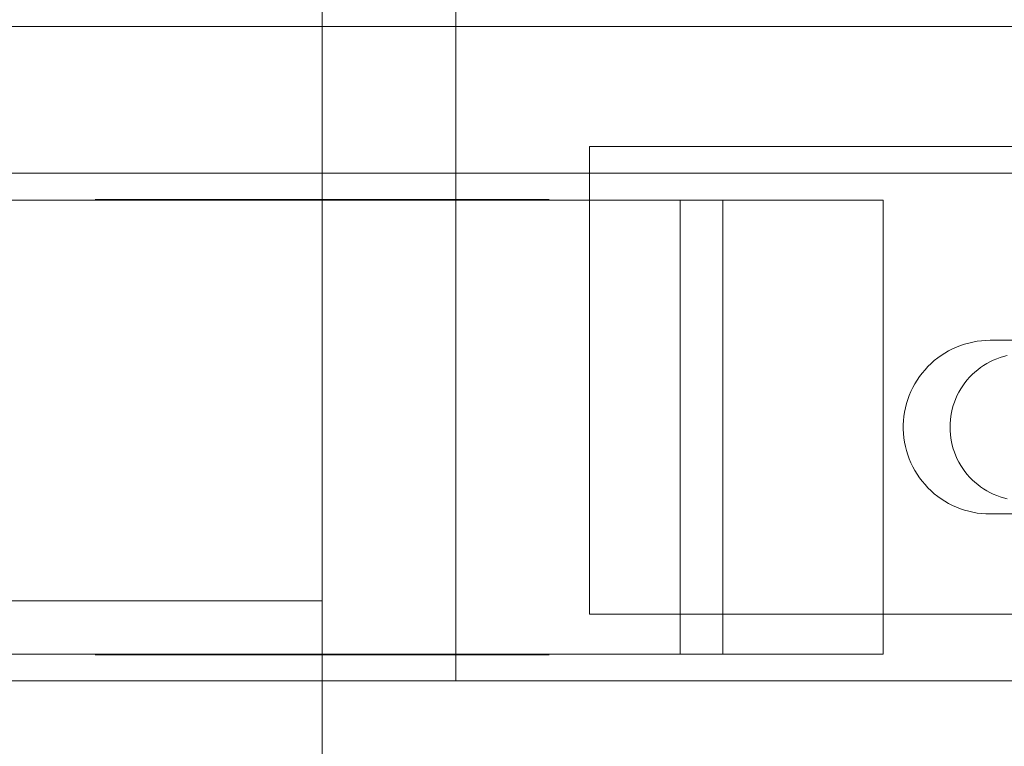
# Model space of a CAD drawing. Header units: millimetres. Extents: x -3490 to 61924, y -72580 to 6847.
# Tile 662 of 1056: x 26727 to 26801, y -17755 to -17700. Entities that reach past the tile are written whole.
import ezdxf

# ---------------------------------------------------------------- set-up
doc = ezdxf.new("R2010")
doc.units = ezdxf.units.MM
doc.layers.add('COTAS_P', color=1, linetype='Continuous', lineweight=0)
doc.layers.add('superior_C05', color=7, linetype='Continuous', lineweight=0)
doc.dimstyles.new('R19_100', dxfattribs={"dimtxt": 250, "dimasz": 150, "dimexe": 150, "dimexo": 80, "dimgap": 100, "dimtad": 1, "dimtih": 1, "dimtoh": 1, "dimdsep": 46, "dimcen": 0.09, "dimadec": 0, "dimazin": 0, "dimtfac": 1, "dimtdec": 4, "dimtofl": 0, "dimtmove": 0, "dimatfit": 3, "dimfxl": 1, "dimtolj": 1, "dimtzin": 0, "dimarcsym": 0})

# ---------------------------------------------------------------- blocks, each defined once
blk = doc.blocks.new('DIM_R29_37')
at = {"layer": 'COTAS_P'}
for p, q in [((24250.067, -17080), (24400.067, -17035)), ((26750.067, -17080), (26600.067, -17035)), ((24250.067, -17980), (24250.067, -17080)), ((24250.067, -17080), (26750.067, -17080)), ((24250.067, -17080), (24400.067, -17125)), ((26750.067, -17080), (26600.067, -17125)), ((26750.067, -17980), (26750.067, -17080))]:
    blk.add_line(p, q, dxfattribs=at)
blk.add_text('2500 P', height=250, dxfattribs=at).set_placement((25500.067, -16980))
blk = doc.blocks.new('DIM_R29_51')
at = {"layer": 'COTAS_P'}
for p, q in [((26095.067, -17655), (26050.067, -17805)), ((26795.067, -17655), (26095.067, -17655)), ((26095.067, -18305), (26095.067, -17655)), ((26095.067, -17655), (26140.067, -17805)), ((26095.067, -18305), (26050.067, -18155)), ((26095.067, -18305), (26140.067, -18155)), ((26795.067, -18305), (26095.067, -18305))]:
    blk.add_line(p, q, dxfattribs=at)
blk.add_text('650 P', height=250, rotation=90, dxfattribs=at).set_placement((25995.067, -17980))

msp = doc.modelspace()

# ---------------------------------------------------------------- linework, layer by layer
at = {"layer": 'superior_C05'}
for p, q in [((26760.067, -17750), (26760.067, -17670)), ((26660.067, -17701), (26840.067, -17701)), ((26770.067, -17745), (26770.067, -17710)), ((26770.067, -17710), (26810.067, -17710)), ((26680.067, -17712), (26820.067, -17712)), ((26708.067, -17714), (26728.164, -17714)), ((26727.254, -17714), (26728.215, -17714)), ((26728.164, -17714), (26771.971, -17714)), ((26728.215, -17714), (26729.226, -17714)), ((26729.226, -17714), (26730.285, -17714)), ((26730.285, -17714), (26731.39, -17714)), ((26731.39, -17714), (26732.538, -17714)), ((26732.538, -17714), (26733.727, -17714)), ((26733.072, -17714), (26733.111, -17714)), ((26733.115, -17713.95), (26733.073, -17713.95)), ((26733.119, -17714), (26733.074, -17714)), ((26733.111, -17714), (26733.192, -17714)), ((26733.199, -17713.95), (26733.115, -17713.95)), ((26733.206, -17714), (26733.119, -17714)), ((26733.192, -17714), (26733.316, -17714)), ((26733.326, -17713.95), (26733.199, -17713.95)), ((26733.334, -17714), (26733.206, -17714)), ((26733.316, -17714), (26733.48, -17714)), ((26733.494, -17713.95), (26733.326, -17713.95)), ((26733.504, -17714), (26733.334, -17714)), ((26733.48, -17714), (26733.686, -17714)), ((26733.703, -17713.95), (26733.494, -17713.95)), ((26733.715, -17714), (26733.504, -17714)), ((26733.686, -17714), (26733.932, -17714)), ((26733.953, -17713.95), (26733.703, -17713.95)), ((26733.966, -17714), (26733.715, -17714)), ((26733.727, -17714), (26734.953, -17714)), ((26733.932, -17714), (26734.219, -17714)), ((26734.243, -17713.95), (26733.953, -17713.95)), ((26734.258, -17714), (26733.966, -17714)), ((26734.219, -17714), (26734.544, -17714)), ((26734.572, -17713.95), (26734.243, -17713.95)), ((26734.588, -17714), (26734.258, -17714)), ((26734.544, -17714), (26734.908, -17714)), ((26734.94, -17713.95), (26734.572, -17713.95)), ((26734.957, -17714), (26734.588, -17714)), ((26734.908, -17714), (26735.31, -17714)), ((26735.345, -17713.95), (26734.94, -17713.95)), ((26734.953, -17714), (26736.214, -17714)), ((26735.363, -17714), (26734.957, -17714)), ((26735.31, -17714), (26735.748, -17714)), ((26735.787, -17713.95), (26735.345, -17713.95)), ((26735.805, -17714), (26735.363, -17714)), ((26735.748, -17714), (26736.221, -17714)), ((26736.265, -17713.95), (26735.787, -17713.95)), ((26736.283, -17714), (26735.805, -17714)), ((26736.214, -17714), (26737.507, -17714)), ((26736.221, -17714), (26736.729, -17714)), ((26736.776, -17713.95), (26736.265, -17713.95)), ((26736.795, -17714), (26736.283, -17714)), ((26736.729, -17714), (26737.27, -17714)), ((26737.321, -17713.95), (26736.776, -17713.95)), ((26737.34, -17714), (26736.795, -17714)), ((26737.27, -17714), (26737.842, -17714)), ((26737.898, -17713.95), (26737.321, -17713.95)), ((26737.917, -17714), (26737.34, -17714)), ((26737.507, -17714), (26738.828, -17714)), ((26737.602, -17713.95), (26737.571, -17713.95)), ((26737.664, -17713.95), (26737.602, -17713.95)), ((26737.757, -17713.95), (26737.664, -17713.95)), ((26737.881, -17713.95), (26737.757, -17713.95)), ((26737.842, -17714), (26738.445, -17714)), ((26738.035, -17713.95), (26737.881, -17713.95)), ((26738.505, -17713.95), (26737.898, -17713.95)), ((26738.523, -17714), (26737.917, -17714)), ((26738.218, -17713.95), (26738.035, -17713.95)), ((26738.432, -17713.95), (26738.218, -17713.95)), ((26738.674, -17713.95), (26738.432, -17713.95)), ((26738.445, -17714), (26739.077, -17714)), ((26739.14, -17713.95), (26738.505, -17713.95)), ((26739.158, -17714), (26738.523, -17714)), ((26738.944, -17713.95), (26738.674, -17713.95)), ((26738.828, -17714), (26740.176, -17714)), ((26739.242, -17713.95), (26738.944, -17713.95)), ((26739.077, -17714), (26739.736, -17714)), ((26739.803, -17713.95), (26739.14, -17713.95)), ((26739.82, -17714), (26739.158, -17714)), ((26739.567, -17713.95), (26739.242, -17713.95)), ((26739.918, -17713.95), (26739.567, -17713.95)), ((26739.736, -17714), (26740.376, -17714)), ((26740.491, -17713.95), (26739.803, -17713.95)), ((26740.508, -17714), (26739.82, -17714)), ((26740.295, -17713.95), (26739.918, -17713.95)), ((26740.176, -17714), (26741.546, -17714)), ((26740.695, -17713.95), (26740.295, -17713.95)), ((26740.376, -17714), (26741.038, -17714)), ((26741.203, -17713.95), (26740.491, -17713.95)), ((26741.219, -17714), (26740.508, -17714)), ((26741.119, -17713.95), (26740.695, -17713.95)), ((26741.038, -17714), (26741.72, -17714)), ((26741.565, -17713.95), (26741.119, -17713.95)), ((26741.937, -17713.95), (26741.203, -17713.95)), ((26741.952, -17714), (26741.219, -17714)), ((26741.546, -17714), (26742.936, -17714)), ((26742.033, -17713.95), (26741.565, -17713.95)), ((26741.72, -17714), (26742.42, -17714)), ((26742.691, -17713.95), (26741.937, -17713.95)), ((26742.705, -17714), (26741.952, -17714)), ((26742.52, -17713.95), (26742.033, -17713.95)), ((26742.42, -17714), (26743.136, -17714)), ((26743.026, -17713.95), (26742.52, -17713.95)), ((26743.464, -17713.95), (26742.691, -17713.95)), ((26743.477, -17714), (26742.705, -17714)), ((26742.936, -17714), (26744.343, -17714)), ((26743.55, -17713.95), (26743.026, -17713.95)), ((26743.136, -17714), (26743.868, -17714)), ((26744.253, -17713.95), (26743.464, -17713.95)), ((26744.264, -17714), (26743.477, -17714)), ((26744.089, -17713.95), (26743.55, -17713.95)), ((26743.868, -17714), (26744.613, -17714)), ((26744.644, -17713.95), (26744.089, -17713.95)), ((26745.057, -17713.95), (26744.253, -17713.95)), ((26745.066, -17714), (26744.264, -17714)), ((26744.343, -17714), (26745.762, -17714)), ((26744.613, -17714), (26745.37, -17714)), ((26745.212, -17713.95), (26744.644, -17713.95)), ((26745.873, -17713.95), (26745.057, -17713.95)), ((26745.881, -17714), (26745.066, -17714)), ((26745.792, -17713.95), (26745.212, -17713.95)), ((26745.37, -17714), (26746.137, -17714)), ((26745.762, -17714), (26747.192, -17714)), ((26746.383, -17713.95), (26745.792, -17713.95)), ((26746.699, -17713.95), (26745.873, -17713.95)), ((26746.706, -17714), (26745.881, -17714)), ((26746.137, -17714), (26746.913, -17714)), ((26746.983, -17713.95), (26746.383, -17713.95)), ((26747.534, -17713.95), (26746.699, -17713.95)), ((26747.539, -17714), (26746.706, -17714)), ((26746.913, -17714), (26747.696, -17714)), ((26747.591, -17713.95), (26746.983, -17713.95)), ((26747.192, -17714), (26748.628, -17714)), ((26748.375, -17713.95), (26747.534, -17713.95)), ((26748.378, -17714), (26747.539, -17714)), ((26748.204, -17713.95), (26747.591, -17713.95)), ((26747.696, -17714), (26748.483, -17714)), ((26748.823, -17713.95), (26748.204, -17713.95)), ((26749.22, -17713.95), (26748.375, -17713.95)), ((26749.222, -17714), (26748.378, -17714)), ((26748.483, -17714), (26749.275, -17714)), ((26748.628, -17714), (26750.067, -17714)), ((26749.444, -17713.95), (26748.823, -17713.95)), ((26750.067, -17713.95), (26749.22, -17713.95)), ((26750.067, -17714), (26749.222, -17714)), ((26750.067, -17714), (26749.275, -17714)), ((26750.067, -17713.95), (26749.444, -17713.95)), ((26750.067, -17713.95), (26750.915, -17713.95)), ((26750.691, -17713.95), (26750.067, -17713.95)), ((26750.913, -17714), (26750.067, -17714)), ((26750.067, -17714), (26750.86, -17714)), ((26750.067, -17714), (26751.507, -17714)), ((26751.312, -17713.95), (26750.691, -17713.95)), ((26750.86, -17714), (26751.652, -17714)), ((26751.757, -17714), (26750.913, -17714)), ((26750.915, -17713.95), (26751.76, -17713.95)), ((26751.931, -17713.95), (26751.312, -17713.95)), ((26751.507, -17714), (26752.943, -17714)), ((26751.652, -17714), (26752.439, -17714)), ((26752.596, -17714), (26751.757, -17714)), ((26751.76, -17713.95), (26752.601, -17713.95)), ((26752.544, -17713.95), (26751.931, -17713.95)), ((26752.439, -17714), (26753.222, -17714)), ((26753.152, -17713.95), (26752.544, -17713.95)), ((26753.429, -17714), (26752.596, -17714)), ((26752.601, -17713.95), (26753.436, -17713.95)), ((26752.943, -17714), (26754.373, -17714)), ((26753.752, -17713.95), (26753.152, -17713.95)), ((26753.222, -17714), (26753.998, -17714)), ((26754.254, -17714), (26753.429, -17714)), ((26753.436, -17713.95), (26754.262, -17713.95)), ((26754.343, -17713.95), (26753.752, -17713.95)), ((26753.998, -17714), (26754.765, -17714)), ((26755.069, -17714), (26754.254, -17714)), ((26754.262, -17713.95), (26755.078, -17713.95)), ((26754.923, -17713.95), (26754.343, -17713.95)), ((26754.373, -17714), (26755.792, -17714)), ((26754.765, -17714), (26755.522, -17714)), ((26755.491, -17713.95), (26754.923, -17713.95)), ((26755.871, -17714), (26755.069, -17714)), ((26755.078, -17713.95), (26755.882, -17713.95)), ((26756.046, -17713.95), (26755.491, -17713.95)), ((26755.522, -17714), (26756.267, -17714)), ((26755.792, -17714), (26757.199, -17714)), ((26756.658, -17714), (26755.871, -17714)), ((26755.882, -17713.95), (26756.671, -17713.95)), ((26756.585, -17713.95), (26756.046, -17713.95)), ((26756.267, -17714), (26756.999, -17714)), ((26757.109, -17713.95), (26756.585, -17713.95)), ((26757.43, -17714), (26756.658, -17714)), ((26756.671, -17713.95), (26757.444, -17713.95)), ((26756.999, -17714), (26757.715, -17714)), ((26757.615, -17713.95), (26757.109, -17713.95)), ((26757.199, -17714), (26758.589, -17714)), ((26758.183, -17714), (26757.43, -17714)), ((26757.444, -17713.95), (26758.198, -17713.95)), ((26758.102, -17713.95), (26757.615, -17713.95)), ((26757.715, -17714), (26758.415, -17714)), ((26758.57, -17713.95), (26758.102, -17713.95)), ((26758.916, -17714), (26758.183, -17714)), ((26758.198, -17713.95), (26758.932, -17713.95)), ((26758.415, -17714), (26759.097, -17714)), ((26759.016, -17713.95), (26758.57, -17713.95)), ((26758.589, -17714), (26759.959, -17714)), ((26759.627, -17714), (26758.916, -17714)), ((26758.932, -17713.95), (26759.644, -17713.95)), ((26759.44, -17713.95), (26759.016, -17713.95)), ((26759.097, -17714), (26759.759, -17714)), ((26759.84, -17713.95), (26759.44, -17713.95)), ((26760.315, -17714), (26759.627, -17714)), ((26759.644, -17713.95), (26760.332, -17713.95)), ((26760.399, -17714), (26759.759, -17714)), ((26760.217, -17713.95), (26759.84, -17713.95)), ((26759.959, -17714), (26761.307, -17714)), ((26760.568, -17713.95), (26760.217, -17713.95)), ((26760.977, -17714), (26760.315, -17714)), ((26760.332, -17713.95), (26760.995, -17713.95)), ((26760.399, -17714), (26761.058, -17714)), ((26760.893, -17713.95), (26760.568, -17713.95)), ((26761.191, -17713.95), (26760.893, -17713.95)), ((26761.612, -17714), (26760.977, -17714)), ((26760.995, -17713.95), (26761.63, -17713.95)), ((26761.058, -17714), (26761.69, -17714)), ((26761.461, -17713.95), (26761.191, -17713.95)), ((26761.307, -17714), (26762.628, -17714)), ((26761.703, -17713.95), (26761.461, -17713.95)), ((26762.218, -17714), (26761.612, -17714)), ((26761.63, -17713.95), (26762.237, -17713.95)), ((26761.69, -17714), (26762.293, -17714)), ((26761.917, -17713.95), (26761.703, -17713.95)), ((26762.1, -17713.95), (26761.917, -17713.95)), ((26762.254, -17713.95), (26762.1, -17713.95)), ((26762.795, -17714), (26762.218, -17714)), ((26762.237, -17713.95), (26762.814, -17713.95)), ((26762.378, -17713.95), (26762.254, -17713.95)), ((26762.293, -17714), (26762.865, -17714)), ((26762.47, -17713.95), (26762.378, -17713.95)), ((26762.533, -17713.95), (26762.47, -17713.95)), ((26762.564, -17713.95), (26762.533, -17713.95)), ((26762.628, -17714), (26763.921, -17714)), ((26763.34, -17714), (26762.795, -17714)), ((26762.814, -17713.95), (26763.359, -17713.95)), ((26762.865, -17714), (26763.406, -17714)), ((26763.852, -17714), (26763.34, -17714)), ((26763.359, -17713.95), (26763.87, -17713.95)), ((26763.406, -17714), (26763.914, -17714)), ((26764.33, -17714), (26763.852, -17714)), ((26763.87, -17713.95), (26764.348, -17713.95)), ((26763.914, -17714), (26764.387, -17714)), ((26763.921, -17714), (26765.182, -17714)), ((26764.772, -17714), (26764.33, -17714)), ((26764.348, -17713.95), (26764.79, -17713.95)), ((26764.387, -17714), (26764.825, -17714)), ((26765.178, -17714), (26764.772, -17714)), ((26764.79, -17713.95), (26765.195, -17713.95)), ((26764.825, -17714), (26765.227, -17714)), ((26765.547, -17714), (26765.178, -17714)), ((26765.182, -17714), (26766.408, -17714)), ((26765.195, -17713.95), (26765.563, -17713.95)), ((26765.227, -17714), (26765.591, -17714)), ((26765.877, -17714), (26765.547, -17714)), ((26765.563, -17713.95), (26765.892, -17713.95)), ((26765.591, -17714), (26765.916, -17714)), ((26766.169, -17714), (26765.877, -17714)), ((26765.892, -17713.95), (26766.182, -17713.95)), ((26765.916, -17714), (26766.203, -17714)), ((26766.42, -17714), (26766.169, -17714)), ((26766.182, -17713.95), (26766.432, -17713.95)), ((26766.203, -17714), (26766.449, -17714)), ((26766.408, -17714), (26767.596, -17714)), ((26766.631, -17714), (26766.42, -17714)), ((26766.432, -17713.95), (26766.641, -17713.95)), ((26766.449, -17714), (26766.655, -17714)), ((26766.801, -17714), (26766.631, -17714)), ((26766.641, -17713.95), (26766.809, -17713.95)), ((26766.655, -17714), (26766.819, -17714)), ((26766.929, -17714), (26766.801, -17714)), ((26766.809, -17713.95), (26766.936, -17713.95)), ((26766.819, -17714), (26766.943, -17714)), ((26767.016, -17714), (26766.929, -17714)), ((26766.936, -17713.95), (26767.02, -17713.95)), ((26766.943, -17714), (26767.024, -17714)), ((26767.02, -17713.95), (26767.062, -17713.95)), ((26767.024, -17714), (26767.063, -17714)), ((26767.596, -17714), (26768.745, -17714)), ((26768.745, -17714), (26769.849, -17714)), ((26769.849, -17714), (26770.909, -17714)), ((26770.909, -17714), (26771.92, -17714)), ((26771.92, -17714), (26772.881, -17714)), ((26771.971, -17714), (26792.067, -17714)), ((26772.881, -17714), (26773.79, -17714)), ((26773.79, -17714), (26774.644, -17714)), ((26774.644, -17714), (26775.441, -17714)), ((26775.441, -17714), (26776.18, -17714)), ((26776.858, -17714), (26776.18, -17714)), ((26780.067, -17714), (26776.858, -17714)), ((26776.858, -17748), (26776.858, -17714)), ((26792.067, -17714), (26780.067, -17714)), ((26780.067, -17748), (26780.067, -17714)), ((26792.067, -17714), (26792.067, -17748)), ((26797.844, -17724.892), (26797.543, -17725.01)), ((26798.152, -17724.789), (26797.844, -17724.892)), ((26798.464, -17724.701), (26798.152, -17724.789)), ((26798.78, -17724.629), (26798.464, -17724.701)), ((26799.099, -17724.573), (26798.78, -17724.629)), ((26799.42, -17724.532), (26799.099, -17724.573)), ((26799.743, -17724.508), (26799.42, -17724.532)), ((26800.067, -17724.5), (26799.743, -17724.508)), ((26800.067, -17724.5), (26805.067, -17724.5)), ((26796.406, -17725.629), (26796.143, -17725.819)), ((26796.678, -17725.454), (26796.406, -17725.629)), ((26796.959, -17725.292), (26796.678, -17725.454)), ((26797.247, -17725.144), (26796.959, -17725.292)), ((26797.543, -17725.01), (26797.247, -17725.144)), ((26801.344, -17725.638), (26801.078, -17725.706)), ((26795.646, -17726.235), (26795.414, -17726.461)), ((26795.889, -17726.021), (26795.646, -17726.235)), ((26796.143, -17725.819), (26795.889, -17726.021)), ((26799.583, -17726.38), (26799.357, -17726.534)), ((26799.817, -17726.237), (26799.583, -17726.38)), ((26800.058, -17726.106), (26799.817, -17726.237)), ((26800.305, -17725.987), (26800.058, -17726.106)), ((26800.558, -17725.88), (26800.305, -17725.987)), ((26800.816, -17725.786), (26800.558, -17725.88)), ((26801.078, -17725.706), (26800.816, -17725.786)), ((26794.986, -17726.947), (26794.79, -17727.206)), ((26795.194, -17726.699), (26794.986, -17726.947)), ((26795.414, -17726.461), (26795.194, -17726.699)), ((26798.727, -17727.063), (26798.536, -17727.259)), ((26798.928, -17726.876), (26798.727, -17727.063)), ((26799.138, -17726.7), (26798.928, -17726.876)), ((26799.357, -17726.534), (26799.138, -17726.7)), ((26794.438, -17727.75), (26794.283, -17728.035)), ((26794.607, -17727.473), (26794.438, -17727.75)), ((26794.79, -17727.206), (26794.607, -17727.473)), ((26798.023, -17727.902), (26797.874, -17728.132)), ((26798.183, -17727.679), (26798.023, -17727.902)), ((26798.354, -17727.465), (26798.183, -17727.679)), ((26798.536, -17727.259), (26798.354, -17727.465)), ((26794.017, -17728.625), (26793.906, -17728.93)), ((26794.143, -17728.327), (26794.017, -17728.625)), ((26794.283, -17728.035), (26794.143, -17728.327)), ((26797.612, -17728.614), (26797.499, -17728.864)), ((26797.737, -17728.37), (26797.612, -17728.614)), ((26797.874, -17728.132), (26797.737, -17728.37)), ((26793.81, -17729.24), (26793.73, -17729.554)), ((26793.906, -17728.93), (26793.81, -17729.24)), ((26797.312, -17729.379), (26797.238, -17729.643)), ((26797.399, -17729.119), (26797.312, -17729.379)), ((26797.499, -17728.864), (26797.399, -17729.119)), ((26793.666, -17729.871), (26793.618, -17730.192)), ((26793.73, -17729.554), (26793.666, -17729.871)), ((26797.177, -17729.91), (26797.129, -17730.18)), ((26797.238, -17729.643), (26797.177, -17729.91)), ((26793.586, -17730.514), (26793.57, -17730.838)), ((26793.57, -17730.838), (26793.57, -17731.162)), ((26793.618, -17730.192), (26793.586, -17730.514)), ((26797.074, -17730.726), (26797.067, -17731)), ((26797.095, -17730.452), (26797.074, -17730.726)), ((26797.129, -17730.18), (26797.095, -17730.452)), ((26793.57, -17731.162), (26793.586, -17731.486)), ((26793.586, -17731.486), (26793.618, -17731.808)), ((26797.067, -17731), (26797.074, -17731.274)), ((26797.074, -17731.274), (26797.095, -17731.548)), ((26797.095, -17731.548), (26797.129, -17731.82)), ((26793.618, -17731.808), (26793.666, -17732.129)), ((26793.666, -17732.129), (26793.73, -17732.446)), ((26797.129, -17731.82), (26797.177, -17732.09)), ((26797.177, -17732.09), (26797.238, -17732.357)), ((26793.73, -17732.446), (26793.81, -17732.76)), ((26793.81, -17732.76), (26793.906, -17733.07)), ((26797.238, -17732.357), (26797.312, -17732.621)), ((26797.312, -17732.621), (26797.399, -17732.881)), ((26797.399, -17732.881), (26797.499, -17733.136)), ((26793.906, -17733.07), (26794.017, -17733.375)), ((26794.017, -17733.375), (26794.143, -17733.673)), ((26794.143, -17733.673), (26794.283, -17733.965)), ((26797.499, -17733.136), (26797.612, -17733.386)), ((26797.612, -17733.386), (26797.737, -17733.63)), ((26797.737, -17733.63), (26797.874, -17733.868)), ((26794.283, -17733.965), (26794.438, -17734.25)), ((26794.438, -17734.25), (26794.607, -17734.527)), ((26794.607, -17734.527), (26794.79, -17734.794)), ((26797.874, -17733.868), (26798.023, -17734.098)), ((26798.023, -17734.098), (26798.183, -17734.321)), ((26798.183, -17734.321), (26798.354, -17734.535)), ((26798.354, -17734.535), (26798.536, -17734.741)), ((26794.79, -17734.794), (26794.986, -17735.053)), ((26794.986, -17735.053), (26795.194, -17735.301)), ((26798.536, -17734.741), (26798.727, -17734.937)), ((26798.727, -17734.937), (26798.928, -17735.124)), ((26798.928, -17735.124), (26799.138, -17735.3)), ((26795.194, -17735.301), (26795.414, -17735.539)), ((26795.414, -17735.539), (26795.646, -17735.765)), ((26795.646, -17735.765), (26795.889, -17735.979)), ((26795.889, -17735.979), (26796.143, -17736.181)), ((26799.138, -17735.3), (26799.357, -17735.466)), ((26799.357, -17735.466), (26799.583, -17735.62)), ((26799.583, -17735.62), (26799.817, -17735.763)), ((26799.817, -17735.763), (26800.058, -17735.894)), ((26800.058, -17735.894), (26800.305, -17736.013)), ((26800.305, -17736.013), (26800.558, -17736.12)), ((26796.143, -17736.181), (26796.406, -17736.371)), ((26796.406, -17736.371), (26796.678, -17736.546)), ((26796.678, -17736.546), (26796.959, -17736.708)), ((26796.959, -17736.708), (26797.247, -17736.856)), ((26800.558, -17736.12), (26800.816, -17736.214)), ((26800.816, -17736.214), (26801.078, -17736.294)), ((26801.078, -17736.294), (26801.344, -17736.362)), ((26797.247, -17736.856), (26797.543, -17736.99)), ((26797.543, -17736.99), (26797.844, -17737.108)), ((26797.844, -17737.108), (26798.152, -17737.211)), ((26798.152, -17737.211), (26798.464, -17737.299)), ((26798.464, -17737.299), (26798.78, -17737.371)), ((26798.78, -17737.371), (26799.099, -17737.427)), ((26799.099, -17737.427), (26799.42, -17737.468)), ((26799.42, -17737.468), (26799.743, -17737.492)), ((26800.067, -17737.5), (26799.743, -17737.492)), ((26805.067, -17737.5), (26800.067, -17737.5)), ((26690.067, -17744), (26750.067, -17744)), ((26750.067, -17744), (26750.067, -17750)), ((26810.067, -17745), (26770.067, -17745)), ((26708.067, -17748), (26728.164, -17748)), ((26727.254, -17748), (26728.215, -17748)), ((26728.164, -17748), (26771.971, -17748)), ((26728.215, -17748), (26729.226, -17748)), ((26729.226, -17748), (26730.285, -17748)), ((26730.285, -17748), (26731.39, -17748)), ((26731.39, -17748), (26732.538, -17748)), ((26732.538, -17748), (26733.727, -17748)), ((26733.072, -17748), (26733.111, -17748)), ((26733.115, -17748.05), (26733.073, -17748.05)), ((26733.119, -17748), (26733.074, -17748)), ((26733.111, -17748), (26733.192, -17748)), ((26733.199, -17748.05), (26733.115, -17748.05)), ((26733.206, -17748), (26733.119, -17748)), ((26733.192, -17748), (26733.316, -17748)), ((26733.326, -17748.05), (26733.199, -17748.05)), ((26733.334, -17748), (26733.206, -17748)), ((26733.316, -17748), (26733.48, -17748)), ((26733.494, -17748.05), (26733.326, -17748.05)), ((26733.504, -17748), (26733.334, -17748)), ((26733.48, -17748), (26733.686, -17748)), ((26733.703, -17748.05), (26733.494, -17748.05)), ((26733.715, -17748), (26733.504, -17748)), ((26733.686, -17748), (26733.932, -17748)), ((26733.953, -17748.05), (26733.703, -17748.05)), ((26733.966, -17748), (26733.715, -17748)), ((26733.727, -17748), (26734.953, -17748)), ((26733.932, -17748), (26734.219, -17748)), ((26734.243, -17748.05), (26733.953, -17748.05)), ((26734.258, -17748), (26733.966, -17748)), ((26734.219, -17748), (26734.544, -17748)), ((26734.572, -17748.05), (26734.243, -17748.05)), ((26734.588, -17748), (26734.258, -17748)), ((26734.544, -17748), (26734.908, -17748)), ((26734.94, -17748.05), (26734.572, -17748.05)), ((26734.957, -17748), (26734.588, -17748)), ((26734.908, -17748), (26735.31, -17748)), ((26735.345, -17748.05), (26734.94, -17748.05)), ((26734.953, -17748), (26736.214, -17748)), ((26735.363, -17748), (26734.957, -17748)), ((26735.31, -17748), (26735.748, -17748)), ((26735.787, -17748.05), (26735.345, -17748.05)), ((26735.805, -17748), (26735.363, -17748)), ((26735.748, -17748), (26736.221, -17748)), ((26736.265, -17748.05), (26735.787, -17748.05)), ((26736.283, -17748), (26735.805, -17748)), ((26736.214, -17748), (26737.507, -17748)), ((26736.221, -17748), (26736.729, -17748)), ((26736.776, -17748.05), (26736.265, -17748.05)), ((26736.795, -17748), (26736.283, -17748)), ((26736.729, -17748), (26737.27, -17748)), ((26737.321, -17748.05), (26736.776, -17748.05)), ((26737.34, -17748), (26736.795, -17748)), ((26737.27, -17748), (26737.842, -17748)), ((26737.898, -17748.05), (26737.321, -17748.05)), ((26737.917, -17748), (26737.34, -17748)), ((26737.507, -17748), (26738.828, -17748)), ((26737.602, -17748.05), (26737.571, -17748.05)), ((26737.664, -17748.05), (26737.602, -17748.05)), ((26737.757, -17748.05), (26737.664, -17748.05)), ((26737.881, -17748.05), (26737.757, -17748.05)), ((26737.842, -17748), (26738.445, -17748)), ((26738.035, -17748.05), (26737.881, -17748.05)), ((26738.505, -17748.05), (26737.898, -17748.05)), ((26738.523, -17748), (26737.917, -17748)), ((26738.218, -17748.05), (26738.035, -17748.05)), ((26738.432, -17748.05), (26738.218, -17748.05)), ((26738.674, -17748.05), (26738.432, -17748.05)), ((26738.445, -17748), (26739.077, -17748)), ((26739.14, -17748.05), (26738.505, -17748.05)), ((26739.158, -17748), (26738.523, -17748)), ((26738.944, -17748.05), (26738.674, -17748.05)), ((26738.828, -17748), (26740.176, -17748)), ((26739.242, -17748.05), (26738.944, -17748.05)), ((26739.077, -17748), (26739.736, -17748)), ((26739.803, -17748.05), (26739.14, -17748.05)), ((26739.82, -17748), (26739.158, -17748)), ((26739.567, -17748.05), (26739.242, -17748.05)), ((26739.918, -17748.05), (26739.567, -17748.05)), ((26739.736, -17748), (26740.376, -17748)), ((26740.491, -17748.05), (26739.803, -17748.05)), ((26740.508, -17748), (26739.82, -17748)), ((26740.295, -17748.05), (26739.918, -17748.05)), ((26740.176, -17748), (26741.546, -17748)), ((26740.695, -17748.05), (26740.295, -17748.05)), ((26740.376, -17748), (26741.038, -17748)), ((26741.203, -17748.05), (26740.491, -17748.05)), ((26741.219, -17748), (26740.508, -17748)), ((26741.119, -17748.05), (26740.695, -17748.05)), ((26741.038, -17748), (26741.72, -17748)), ((26741.565, -17748.05), (26741.119, -17748.05)), ((26741.937, -17748.05), (26741.203, -17748.05)), ((26741.952, -17748), (26741.219, -17748)), ((26741.546, -17748), (26742.936, -17748)), ((26742.033, -17748.05), (26741.565, -17748.05)), ((26741.72, -17748), (26742.42, -17748)), ((26742.691, -17748.05), (26741.937, -17748.05)), ((26742.705, -17748), (26741.952, -17748)), ((26742.52, -17748.05), (26742.033, -17748.05)), ((26742.42, -17748), (26743.136, -17748)), ((26743.026, -17748.05), (26742.52, -17748.05)), ((26743.464, -17748.05), (26742.691, -17748.05)), ((26743.477, -17748), (26742.705, -17748)), ((26742.936, -17748), (26744.343, -17748)), ((26743.55, -17748.05), (26743.026, -17748.05)), ((26743.136, -17748), (26743.868, -17748)), ((26744.253, -17748.05), (26743.464, -17748.05)), ((26744.264, -17748), (26743.477, -17748)), ((26744.089, -17748.05), (26743.55, -17748.05)), ((26743.868, -17748), (26744.613, -17748)), ((26744.644, -17748.05), (26744.089, -17748.05)), ((26745.057, -17748.05), (26744.253, -17748.05)), ((26745.066, -17748), (26744.264, -17748)), ((26744.343, -17748), (26745.762, -17748)), ((26744.613, -17748), (26745.37, -17748)), ((26745.212, -17748.05), (26744.644, -17748.05)), ((26745.873, -17748.05), (26745.057, -17748.05)), ((26745.881, -17748), (26745.066, -17748)), ((26745.792, -17748.05), (26745.212, -17748.05)), ((26745.37, -17748), (26746.137, -17748)), ((26745.762, -17748), (26747.192, -17748)), ((26746.383, -17748.05), (26745.792, -17748.05)), ((26746.699, -17748.05), (26745.873, -17748.05)), ((26746.706, -17748), (26745.881, -17748)), ((26746.137, -17748), (26746.913, -17748)), ((26746.983, -17748.05), (26746.383, -17748.05)), ((26747.534, -17748.05), (26746.699, -17748.05)), ((26747.539, -17748), (26746.706, -17748)), ((26746.913, -17748), (26747.696, -17748)), ((26747.591, -17748.05), (26746.983, -17748.05)), ((26747.192, -17748), (26748.628, -17748)), ((26748.375, -17748.05), (26747.534, -17748.05)), ((26748.378, -17748), (26747.539, -17748)), ((26748.204, -17748.05), (26747.591, -17748.05)), ((26747.696, -17748), (26748.483, -17748)), ((26748.823, -17748.05), (26748.204, -17748.05)), ((26749.22, -17748.05), (26748.375, -17748.05)), ((26749.222, -17748), (26748.378, -17748)), ((26748.483, -17748), (26749.275, -17748)), ((26748.628, -17748), (26750.067, -17748)), ((26749.444, -17748.05), (26748.823, -17748.05)), ((26750.067, -17748.05), (26749.22, -17748.05)), ((26750.067, -17748), (26749.222, -17748)), ((26750.067, -17748), (26749.275, -17748)), ((26750.067, -17748.05), (26749.444, -17748.05)), ((26750.913, -17748), (26750.067, -17748)), ((26750.067, -17748), (26750.86, -17748)), ((26750.067, -17748), (26751.507, -17748)), ((26750.067, -17748.05), (26750.915, -17748.05)), ((26750.691, -17748.05), (26750.067, -17748.05)), ((26751.312, -17748.05), (26750.691, -17748.05)), ((26750.86, -17748), (26751.652, -17748)), ((26751.757, -17748), (26750.913, -17748)), ((26750.915, -17748.05), (26751.76, -17748.05)), ((26751.931, -17748.05), (26751.312, -17748.05)), ((26751.507, -17748), (26752.943, -17748)), ((26751.652, -17748), (26752.439, -17748)), ((26752.596, -17748), (26751.757, -17748)), ((26751.76, -17748.05), (26752.601, -17748.05)), ((26752.544, -17748.05), (26751.931, -17748.05)), ((26752.439, -17748), (26753.222, -17748)), ((26753.152, -17748.05), (26752.544, -17748.05)), ((26753.429, -17748), (26752.596, -17748)), ((26752.601, -17748.05), (26753.436, -17748.05)), ((26752.943, -17748), (26754.373, -17748)), ((26753.752, -17748.05), (26753.152, -17748.05)), ((26753.222, -17748), (26753.998, -17748)), ((26754.254, -17748), (26753.429, -17748)), ((26753.436, -17748.05), (26754.262, -17748.05)), ((26754.343, -17748.05), (26753.752, -17748.05)), ((26753.998, -17748), (26754.765, -17748)), ((26755.069, -17748), (26754.254, -17748)), ((26754.262, -17748.05), (26755.078, -17748.05)), ((26754.923, -17748.05), (26754.343, -17748.05)), ((26754.373, -17748), (26755.792, -17748)), ((26754.765, -17748), (26755.522, -17748)), ((26755.491, -17748.05), (26754.923, -17748.05)), ((26755.871, -17748), (26755.069, -17748)), ((26755.078, -17748.05), (26755.882, -17748.05)), ((26756.046, -17748.05), (26755.491, -17748.05)), ((26755.522, -17748), (26756.267, -17748)), ((26755.792, -17748), (26757.199, -17748)), ((26756.658, -17748), (26755.871, -17748)), ((26755.882, -17748.05), (26756.671, -17748.05)), ((26756.585, -17748.05), (26756.046, -17748.05)), ((26756.267, -17748), (26756.999, -17748)), ((26757.109, -17748.05), (26756.585, -17748.05)), ((26757.43, -17748), (26756.658, -17748)), ((26756.671, -17748.05), (26757.444, -17748.05)), ((26756.999, -17748), (26757.715, -17748)), ((26757.615, -17748.05), (26757.109, -17748.05)), ((26757.199, -17748), (26758.589, -17748)), ((26758.183, -17748), (26757.43, -17748)), ((26757.444, -17748.05), (26758.198, -17748.05)), ((26758.102, -17748.05), (26757.615, -17748.05)), ((26757.715, -17748), (26758.415, -17748)), ((26758.57, -17748.05), (26758.102, -17748.05)), ((26758.916, -17748), (26758.183, -17748)), ((26758.198, -17748.05), (26758.932, -17748.05)), ((26758.415, -17748), (26759.097, -17748)), ((26759.016, -17748.05), (26758.57, -17748.05)), ((26758.589, -17748), (26759.959, -17748)), ((26759.627, -17748), (26758.916, -17748)), ((26758.932, -17748.05), (26759.644, -17748.05)), ((26759.44, -17748.05), (26759.016, -17748.05)), ((26759.097, -17748), (26759.759, -17748)), ((26759.84, -17748.05), (26759.44, -17748.05)), ((26760.315, -17748), (26759.627, -17748)), ((26759.644, -17748.05), (26760.332, -17748.05)), ((26760.399, -17748), (26759.759, -17748)), ((26760.217, -17748.05), (26759.84, -17748.05)), ((26759.959, -17748), (26761.307, -17748)), ((26760.568, -17748.05), (26760.217, -17748.05)), ((26760.977, -17748), (26760.315, -17748)), ((26760.332, -17748.05), (26760.995, -17748.05)), ((26760.399, -17748), (26761.058, -17748)), ((26760.893, -17748.05), (26760.568, -17748.05)), ((26761.191, -17748.05), (26760.893, -17748.05)), ((26761.612, -17748), (26760.977, -17748)), ((26760.995, -17748.05), (26761.63, -17748.05)), ((26761.058, -17748), (26761.69, -17748)), ((26761.461, -17748.05), (26761.191, -17748.05)), ((26761.307, -17748), (26762.628, -17748)), ((26761.703, -17748.05), (26761.461, -17748.05)), ((26762.218, -17748), (26761.612, -17748)), ((26761.63, -17748.05), (26762.237, -17748.05)), ((26761.69, -17748), (26762.293, -17748)), ((26761.917, -17748.05), (26761.703, -17748.05)), ((26762.1, -17748.05), (26761.917, -17748.05)), ((26762.254, -17748.05), (26762.1, -17748.05)), ((26762.795, -17748), (26762.218, -17748)), ((26762.237, -17748.05), (26762.814, -17748.05)), ((26762.378, -17748.05), (26762.254, -17748.05)), ((26762.293, -17748), (26762.865, -17748)), ((26762.47, -17748.05), (26762.378, -17748.05)), ((26762.533, -17748.05), (26762.47, -17748.05)), ((26762.564, -17748.05), (26762.533, -17748.05)), ((26762.628, -17748), (26763.921, -17748)), ((26763.34, -17748), (26762.795, -17748)), ((26762.814, -17748.05), (26763.359, -17748.05)), ((26762.865, -17748), (26763.406, -17748)), ((26763.852, -17748), (26763.34, -17748)), ((26763.359, -17748.05), (26763.87, -17748.05)), ((26763.406, -17748), (26763.914, -17748)), ((26764.33, -17748), (26763.852, -17748)), ((26763.87, -17748.05), (26764.348, -17748.05)), ((26763.914, -17748), (26764.387, -17748)), ((26763.921, -17748), (26765.182, -17748)), ((26764.772, -17748), (26764.33, -17748)), ((26764.348, -17748.05), (26764.79, -17748.05)), ((26764.387, -17748), (26764.825, -17748)), ((26765.178, -17748), (26764.772, -17748)), ((26764.79, -17748.05), (26765.195, -17748.05)), ((26764.825, -17748), (26765.227, -17748)), ((26765.547, -17748), (26765.178, -17748)), ((26765.182, -17748), (26766.408, -17748)), ((26765.195, -17748.05), (26765.563, -17748.05)), ((26765.227, -17748), (26765.591, -17748)), ((26765.877, -17748), (26765.547, -17748)), ((26765.563, -17748.05), (26765.892, -17748.05)), ((26765.591, -17748), (26765.916, -17748)), ((26766.169, -17748), (26765.877, -17748)), ((26765.892, -17748.05), (26766.182, -17748.05)), ((26765.916, -17748), (26766.203, -17748)), ((26766.42, -17748), (26766.169, -17748)), ((26766.182, -17748.05), (26766.432, -17748.05)), ((26766.203, -17748), (26766.449, -17748)), ((26766.408, -17748), (26767.596, -17748)), ((26766.631, -17748), (26766.42, -17748)), ((26766.432, -17748.05), (26766.641, -17748.05)), ((26766.449, -17748), (26766.655, -17748)), ((26766.801, -17748), (26766.631, -17748)), ((26766.641, -17748.05), (26766.809, -17748.05)), ((26766.655, -17748), (26766.819, -17748)), ((26766.929, -17748), (26766.801, -17748)), ((26766.809, -17748.05), (26766.936, -17748.05)), ((26766.819, -17748), (26766.943, -17748)), ((26767.016, -17748), (26766.929, -17748)), ((26766.936, -17748.05), (26767.02, -17748.05)), ((26766.943, -17748), (26767.024, -17748)), ((26767.02, -17748.05), (26767.062, -17748.05)), ((26767.024, -17748), (26767.063, -17748)), ((26767.596, -17748), (26768.745, -17748)), ((26768.745, -17748), (26769.849, -17748)), ((26769.849, -17748), (26770.909, -17748)), ((26770.909, -17748), (26771.92, -17748)), ((26771.92, -17748), (26772.881, -17748)), ((26792.067, -17748), (26771.971, -17748)), ((26772.881, -17748), (26773.79, -17748)), ((26773.79, -17748), (26774.644, -17748)), ((26774.644, -17748), (26775.441, -17748)), ((26775.441, -17748), (26776.18, -17748)), ((26776.858, -17748), (26776.18, -17748)), ((26776.858, -17748), (26780.067, -17748)), ((26792.067, -17748), (26780.067, -17748)), ((26620.067, -17750), (26760.067, -17750)), ((26680.067, -17750), (26820.067, -17750)), ((26690.067, -17750), (26750.067, -17750))]:
    msp.add_line(p, q, dxfattribs=at)

# ---------------------------------------------------------------- dimensions: what is measured, and where the dimension line sits
at = {"layer": 'COTAS_P'}
for p1, p2, distance, picture, middle in [((24250.067, -17980), (26750.067, -17980), 900, 'DIM_R29_37', (25500.067, -17080)), ((26795.067, -18305), (26795.067, -17655), 700, 'DIM_R29_51', (26095.067, -17980))]:
    dim = msp.add_aligned_dim(p1=p1, p2=p2, distance=distance, text='<> P', dimstyle='R19_100', dxfattribs=at)
    dim.commit()
    dim.dimension.update_dxf_attribs({"geometry": picture, "text_midpoint": middle})

doc.saveas('drawing.dxf')
